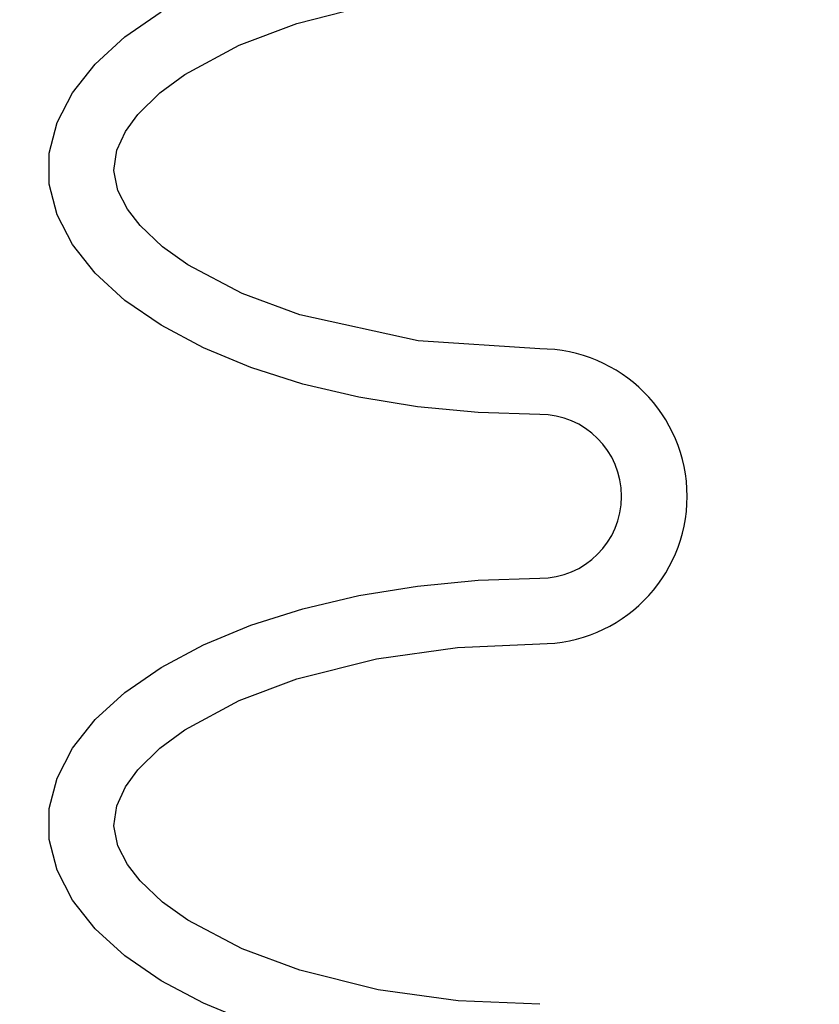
# Model space of a CAD drawing. Extents: x -169 to 2224, y 0 to 2796.
# Tile 363 of 530: x 1793.05 to 1794.27, y 976.25 to 977.75. Entities that reach past the tile are written whole.
import ezdxf

# ---------------------------------------------------------------- set-up
doc = ezdxf.new("R2010")
doc.units = 0
doc.header["$MEASUREMENT"] = 0
doc.header["$PDSIZE"] = 1
doc.layers.get('DEFPOINTS').update_dxf_attribs({"linetype": 'CONTINUOUS'})
doc.layers.add('DIM', color=3, linetype='CONTINUOUS')
doc.layers.add('SPILL-BUCKET', color=1, linetype='CONTINUOUS')
doc.styles.add('SIMPLEX', font='simplex')
doc.dimstyles.new('DIM64', dxfattribs={"dimscale": 64, "dimtxt": 0.09375, "dimasz": 0.09375, "dimexe": 0.0625, "dimexo": 0.0625, "dimgap": 0.046875, "dimtad": 1, "dimdec": 4, "dimzin": 3, "dimdsep": 46, "dimlunit": 4, "dimtxsty": 'SIMPLEX', "dimcen": 0, "dimclrd": 256, "dimclre": 256, "dimclrt": 256, "dimadec": 0, "dimazin": 0, "dimtfac": 1, "dimtdec": 4, "dimtmove": 0, "dimatfit": 3, "dimfxl": 1, "dimfrac": 2, "dimtolj": 1, "dimtzin": 0, "dimarcsym": 0})

# ---------------------------------------------------------------- blocks, each defined once
blk = doc.blocks.new('*D48')
at = {"layer": 'DEFPOINTS', "color": 0, "transparency": 16777216}
for p in [(2031.7725, 978.296), (1368.5472, 978.0147), (2031.7725, 700.5233)]:
    blk.add_point(p, dxfattribs=at)
at = {"layer": 'DIM', "lineweight": -2, "transparency": 16777216}
for p, q in [((2031.7725, 974.296), (2031.7725, 696.5233)), ((1368.5472, 974.0147), (1368.5472, 696.5233)), ((1374.5472, 700.5233), (2025.7725, 700.5233))]:
    blk.add_line(p, q, dxfattribs=at)
at = {"layer": 'DIM', "transparency": 16777216}
for points in [[(1374.5472, 701.5233), (1374.5472, 699.5233), (1368.5472, 700.5233)], [(2025.7725, 701.5233), (2025.7725, 699.5233), (2031.7725, 700.5233)]]:
    blk.add_solid(points, dxfattribs=at)
at = {"layer": 'DIM', "transparency": 16777216, "insert": (1700.1599, 708.0947), "char_height": 6, "attachment_point": 5, "style": 'SIMPLEX'}
blk.add_mtext('\\A1;55\'-3 1/4" (F.V. TANK SLAB)', dxfattribs=at)

msp = doc.modelspace()

# ---------------------------------------------------------------- linework, layer by layer
at = {"layer": 'SPILL-BUCKET', "color": 1, "linetype": 'Continuous'}
for p, q in [((1793.47624, 977.74559), (1793.5975, 977.77623)), ((1793.21386, 977.72493), (1793.26918, 977.763)), ((1793.38826, 977.7126), (1793.47624, 977.74559)), ((1793.16851, 977.68369), (1793.21386, 977.72493)), ((1793.30554, 977.66783), (1793.38826, 977.7126)), ((1793.13387, 977.63993), (1793.16851, 977.68369)), ((1793.26749, 977.63987), (1793.30554, 977.66783)), ((1793.11046, 977.59435), (1793.13387, 977.63993)), ((1793.23373, 977.6068), (1793.26749, 977.63987)), ((1793.21483, 977.58091), (1793.23373, 977.6068)), ((1793.09866, 977.54766), (1793.11046, 977.59435)), ((1793.2016, 977.55211), (1793.21483, 977.58091)), ((1793.09866, 977.5006), (1793.09866, 977.54766)), ((1793.19716, 977.52134), (1793.2016, 977.55211)), ((1793.20335, 977.49081), (1793.19716, 977.52134)), ((1793.11046, 977.45391), (1793.09866, 977.5006)), ((1793.21777, 977.46258), (1793.20335, 977.49081)), ((1793.13387, 977.40833), (1793.11046, 977.45391)), ((1793.23725, 977.43745), (1793.21777, 977.46258)), ((1793.27153, 977.40512), (1793.23725, 977.43745)), ((1793.16851, 977.36457), (1793.13387, 977.40833)), ((1793.30984, 977.37765), (1793.27153, 977.40512)), ((1793.21386, 977.32333), (1793.16851, 977.36457)), ((1793.39277, 977.33373), (1793.30984, 977.37765)), ((1793.48067, 977.30129), (1793.39277, 977.33373)), ((1793.26918, 977.28526), (1793.21386, 977.32333)), ((1793.66123, 977.26149), (1793.48067, 977.30129)), ((1793.33361, 977.25096), (1793.26918, 977.28526)), ((1793.84667, 977.24932), (1793.66123, 977.26149)), ((1793.40613, 977.22096), (1793.33361, 977.25096)), ((1793.4856, 977.19574), (1793.40613, 977.22096)), ((1793.57077, 977.1757), (1793.4856, 977.19574)), ((1793.66028, 977.16116), (1793.57077, 977.1757)), ((1793.75273, 977.15234), (1793.66028, 977.16116)), ((1793.84667, 977.14939), (1793.75273, 977.15234)), ((1793.75273, 976.8966), (1793.84667, 976.89956)), ((1793.57077, 976.87324), (1793.66028, 976.88779)), ((1793.66028, 976.88779), (1793.75273, 976.8966)), ((1793.4856, 976.8532), (1793.57077, 976.87324)), ((1793.40613, 976.82799), (1793.4856, 976.8532)), ((1793.33361, 976.79799), (1793.40613, 976.82799)), ((1793.26918, 976.76369), (1793.33361, 976.79799)), ((1793.5975, 976.77692), (1793.72131, 976.7942)), ((1793.72131, 976.7942), (1793.84667, 976.79963)), ((1793.21386, 976.72561), (1793.26918, 976.76369)), ((1793.47624, 976.74627), (1793.5975, 976.77692)), ((1793.38826, 976.71328), (1793.47624, 976.74627)), ((1793.16851, 976.68437), (1793.21386, 976.72561)), ((1793.30554, 976.66851), (1793.38826, 976.71328)), ((1793.13387, 976.64062), (1793.16851, 976.68437)), ((1793.26749, 976.64055), (1793.30554, 976.66851)), ((1793.11046, 976.59504), (1793.13387, 976.64062)), ((1793.23373, 976.60748), (1793.26749, 976.64055)), ((1793.21483, 976.5816), (1793.23373, 976.60748)), ((1793.09866, 976.54835), (1793.11046, 976.59504)), ((1793.2016, 976.5528), (1793.21483, 976.5816)), ((1793.19716, 976.52203), (1793.2016, 976.5528)), ((1793.09866, 976.50129), (1793.09866, 976.54835)), ((1793.20335, 976.49149), (1793.19716, 976.52203)), ((1793.11046, 976.4546), (1793.09866, 976.50129)), ((1793.21777, 976.46327), (1793.20335, 976.49149)), ((1793.23725, 976.43813), (1793.21777, 976.46327)), ((1793.13387, 976.40901), (1793.11046, 976.4546)), ((1793.27153, 976.4058), (1793.23725, 976.43813)), ((1793.16851, 976.36526), (1793.13387, 976.40901)), ((1793.30984, 976.37833), (1793.27153, 976.4058)), ((1793.39277, 976.33442), (1793.30984, 976.37833)), ((1793.21386, 976.32402), (1793.16851, 976.36526)), ((1793.48067, 976.30197), (1793.39277, 976.33442)), ((1793.26918, 976.28594), (1793.21386, 976.32402)), ((1793.60046, 976.27212), (1793.48067, 976.30197)), ((1793.33361, 976.25164), (1793.26918, 976.28594)), ((1793.72255, 976.25529), (1793.60046, 976.27212)), ((1793.84667, 976.25), (1793.72255, 976.25529)), ((1793.40613, 976.22164), (1793.33361, 976.25164))]:
    msp.add_line(p, q, dxfattribs=at)
for radius in [0.22485, 0.12491]:
    msp.add_arc((1793.84667, 977.02447), radius, 270, 90, dxfattribs=at)

# ---------------------------------------------------------------- dimensions: what is measured, and where the dimension line sits
at = {"layer": 'DIM'}
dim = msp.add_linear_dim(base=(2031.77254, 700.52328), p1=(1368.54722, 978.01471), p2=(2031.77254, 978.29596), angle=0, text='<> (F.V. TANK SLAB)', dimstyle='DIM64', dxfattribs=at)
dim.commit()
dim.dimension.update_dxf_attribs({"geometry": '*D48', "text_midpoint": (1700.15988, 708.09471)})

doc.saveas('drawing.dxf')
